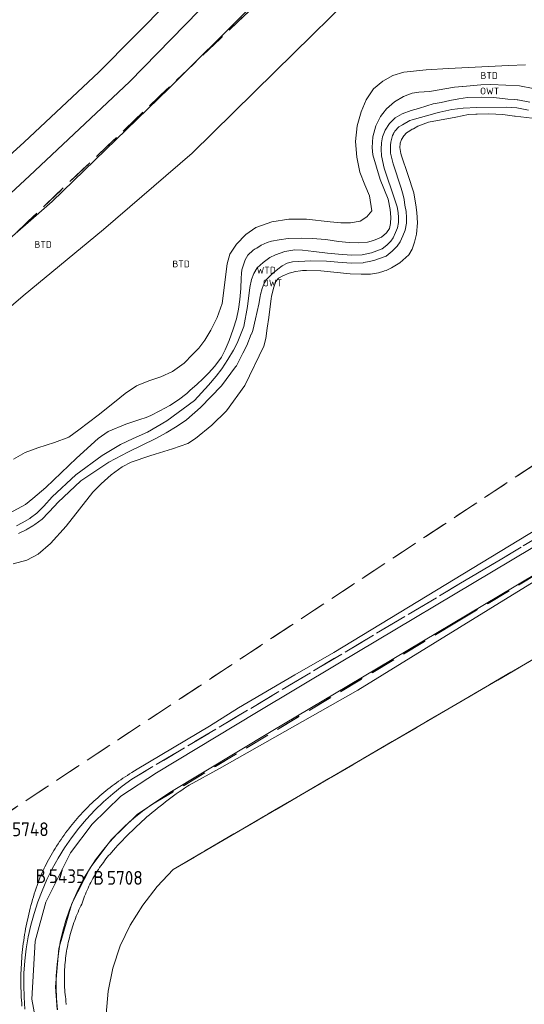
# Model space of a CAD drawing. Header units: metres. Extents: x 207644 to 210135, y 370459 to 373417.
# Tile 259 of 279: x 208594 to 208659, y 372613 to 372741. Entities that reach past the tile are written whole.
import ezdxf
from ezdxf.enums import TextEntityAlignment as Align

# ---------------------------------------------------------------- set-up
doc = ezdxf.new("R2010")
doc.units = ezdxf.units.M
doc.linetypes.add('HIDDEN2', pattern=[4.7625, 3.175, -1.5875])
for name, color, linetype in [('BTD', 7, 'Continuous'), ('KAD_perceelnummer', 212, 'Continuous'), ('KAD_sectie', 212, 'Continuous'), ('KAD_Vastgesteld_Perceel', 212, 'Continuous'), ('OWT', 7, 'Continuous'), ('WTD', 7, 'Continuous')]:
    doc.layers.add(name, color=color, linetype=linetype)
doc.layers.add('GKL', color=52, linetype='Continuous', lineweight=25)
doc.layers.add('GMV', color=7, linetype='Continuous', lineweight=25)
doc.styles.add('ISO', font='isocpeur.ttf', dxfattribs={"height": 1})
doc.styles.add('ISOCP', font='ISOCP.shx', dxfattribs={"height": 1.8})

# ---------------------------------------------------------------- blocks, each defined once
blk = doc.blocks.new('ACMAP_ANN_TEMPLATE_Vastgesteld_Perceelnummer')
at = {"layer": 'KAD_perceelnummer', "style": 'ISOCP'}
blk.add_attdef('Perceelnummer', text='', height=1.8, dxfattribs=at).set_placement((0, 0), align=Align.MIDDLE)
at = {"layer": 'KAD_sectie', "style": 'ISOCP'}
blk.add_attdef('sectie', text='', height=1.8, dxfattribs=at).set_placement((-2.7, 0), align=Align.MIDDLE_RIGHT)

msp = doc.modelspace()

# ---------------------------------------------------------------- linework, layer by layer
at = {"layer": 'GKL', "color": 253, "linetype": 'Continuous', "lineweight": 13}
for points in [[(208620.824, 372745.851), (208608.184, 372732.861)], [(208608.184, 372732.861), (208595.198, 372720.652)], [(208595.198, 372720.652), (208587.893, 372713.909)]]:
    msp.add_lwpolyline(points, dxfattribs=at)
at = {"layer": 'GMV', "color": 253, "linetype": 'Continuous', "lineweight": 13}
for points in [[(208669.244, 372813.223), (208662.328, 372802.99), (208652.517, 372789.215), (208646.97, 372781.885), (208640.86, 372774.235), (208629.548, 372760.815), (208619.632, 372749.95), (208613.355, 372743.373), (208604.201, 372734.091), (208594.469, 372725.005), (208584.21, 372715.706), (208573.741, 372706.612)], [(208675.945, 372809.27), (208666.008, 372794.664), (208655.175, 372780.021), (208645.827, 372768.085), (208633.568, 372753.583), (208623.553, 372742.21), (208613.304, 372732.048), (208598.128, 372717.289), (208590.519, 372710.645), (208589.882, 372710.102), (208586.747, 372707.386), (208582.235, 372703.459), (208572.636, 372695.265), (208569.48, 372692.548), (208567.194, 372690.584), (208554.215, 372679.63), (208540.903, 372668.078), (208528.826, 372658.093), (208521.276, 372652.109), (208516.926, 372647.866), (208508.773, 372639.076)], [(208639.119, 372746.062), (208627.068, 372734.16)], [(208646.683, 372734.423), (208643.806, 372734.1)], [(208649.598, 372734.59), (208646.683, 372734.423)], [(208657.389, 372734.984), (208649.598, 372734.59)], [(208659.596, 372735.076), (208657.389, 372734.984)], [(208627.068, 372734.16), (208616.303, 372723.586)], [(208642.377, 372733.671), (208641.076, 372732.938)], [(208643.806, 372734.1), (208642.377, 372733.671)], [(208639.868, 372731.926), (208638.912, 372730.516)], [(208641.076, 372732.938), (208639.868, 372731.926)], [(208650.391, 372732.171), (208647.151, 372731.611)], [(208651.435, 372732.262), (208650.391, 372732.171)], [(208651.482, 372732.266), (208651.435, 372732.262)], [(208653.798, 372732.469), (208651.482, 372732.266)], [(208655.089, 372732.486), (208653.798, 372732.469)], [(208657.061, 372732.433), (208655.089, 372732.486)], [(208658.825, 372732.313), (208657.061, 372732.433)], [(208660.587, 372731.993), (208658.825, 372732.313)], [(208638.912, 372730.516), (208638.247, 372728.962)], [(208643.767, 372730.962), (208642.604, 372730.256)], [(208644.901, 372731.363), (208643.767, 372730.962)], [(208645.763, 372731.494), (208644.901, 372731.363)], [(208647.151, 372731.611), (208645.763, 372731.494)], [(208649.764, 372730.443), (208648.645, 372730.174)], [(208650.965, 372730.645), (208649.764, 372730.443)], [(208652.092, 372730.798), (208650.965, 372730.645)], [(208653.857, 372730.838), (208652.092, 372730.798)], [(208655.498, 372730.835), (208653.857, 372730.838)], [(208657.3, 372730.593), (208655.498, 372730.835)], [(208658.116, 372730.54), (208657.3, 372730.593)], [(208658.544, 372730.513), (208658.116, 372730.54)], [(208658.605, 372730.509), (208658.544, 372730.513)], [(208660.176, 372730.203), (208658.605, 372730.509)], [(208641.531, 372729.337), (208641.079, 372728.74)], [(208642.604, 372730.256), (208641.531, 372729.337)], [(208644.771, 372729.118), (208643.586, 372728.688)], [(208645.721, 372729.395), (208644.771, 372729.118)], [(208646.781, 372729.727), (208645.721, 372729.395)], [(208647.614, 372729.975), (208646.781, 372729.727)], [(208648.645, 372730.174), (208647.614, 372729.975)], [(208648.472, 372728.923), (208650.037, 372729.261)], [(208650.037, 372729.261), (208651.49, 372729.42)], [(208651.49, 372729.42), (208653.287, 372729.507)], [(208653.287, 372729.507), (208657.197, 372729.555)], [(208657.197, 372729.555), (208658.472, 372729.474)], [(208658.472, 372729.474), (208660.008, 372729.174)], [(208638.247, 372728.962), (208637.754, 372727.131)], [(208640.771, 372728.332), (208640.507, 372727.811)], [(208641.079, 372728.74), (208640.771, 372728.332)], [(208642.683, 372728.168), (208641.922, 372727.428)], [(208643.586, 372728.688), (208642.683, 372728.168)], [(208643.625, 372727.276), (208644.6, 372727.84)], [(208644.6, 372727.84), (208644.893, 372727.923)], [(208644.893, 372727.923), (208647.054, 372728.532)], [(208647, 372727.606), (208650.541, 372728.238)], [(208647.054, 372728.532), (208648.121, 372728.837)], [(208648.121, 372728.837), (208648.28, 372728.882)], [(208648.28, 372728.882), (208648.472, 372728.923)], [(208650.541, 372728.238), (208652.221, 372728.597)], [(208652.221, 372728.597), (208653.136, 372728.646)], [(208653.136, 372728.646), (208653.312, 372728.656)], [(208653.312, 372728.656), (208654.748, 372728.68)], [(208654.748, 372728.68), (208655.734, 372728.638)], [(208655.734, 372728.638), (208656.659, 372728.599)], [(208656.659, 372728.599), (208658.197, 372728.403)], [(208658.197, 372728.403), (208658.273, 372728.394)], [(208658.273, 372728.394), (208660.493, 372728.123)], [(208637.754, 372727.131), (208637.546, 372725.094)], [(208640.027, 372726.643), (208639.763, 372725.708)], [(208640.169, 372727.145), (208640.027, 372726.643)], [(208640.507, 372727.811), (208640.169, 372727.145)], [(208641.391, 372726.554), (208641.046, 372725.72)], [(208641.922, 372727.428), (208641.391, 372726.554)], [(208642.64, 372726.451), (208643.164, 372726.982)], [(208643.164, 372726.982), (208643.625, 372727.276)], [(208644.599, 372726.5), (208644.906, 372726.678)], [(208644.906, 372726.678), (208645.038, 372726.754)], [(208645.038, 372726.754), (208645.628, 372727.096)], [(208645.628, 372727.096), (208647, 372727.606)], [(208639.763, 372725.708), (208639.695, 372724.323)], [(208641.046, 372725.72), (208640.906, 372724.938)], [(208642.123, 372725.015), (208642.233, 372725.532)], [(208642.233, 372725.532), (208642.346, 372725.871)], [(208642.346, 372725.871), (208642.452, 372726.103)], [(208642.452, 372726.103), (208642.5, 372726.208)], [(208642.5, 372726.208), (208642.528, 372726.257)], [(208642.528, 372726.257), (208642.64, 372726.451)], [(208643.459, 372725.231), (208643.502, 372725.355)], [(208643.502, 372725.355), (208643.793, 372725.811)], [(208643.793, 372725.811), (208644.138, 372726.216)], [(208644.138, 372726.216), (208644.599, 372726.5)], [(208637.546, 372725.094), (208637.679, 372723.064)], [(208639.695, 372724.323), (208639.788, 372723.345)], [(208640.906, 372724.938), (208640.863, 372724.078)], [(208640.863, 372724.078), (208640.889, 372723.235)], [(208642.05, 372724.063), (208642.073, 372724.619)], [(208642.062, 372723.597), (208642.05, 372724.063)], [(208642.073, 372724.619), (208642.123, 372725.015)], [(208643.27, 372724.302), (208643.323, 372724.836)], [(208643.394, 372723.522), (208643.27, 372724.302)], [(208643.323, 372724.836), (208643.33, 372724.857)], [(208643.33, 372724.857), (208643.459, 372725.231)], [(208616.303, 372723.586), (208604.779, 372713.676)], [(208637.679, 372723.064), (208638.082, 372721.108)], [(208639.788, 372723.345), (208640.721, 372720.168)], [(208640.889, 372723.235), (208641.247, 372721.608)], [(208642.399, 372722.186), (208642.062, 372723.597)], [(208643.491, 372723.234), (208643.394, 372723.522)], [(208644.307, 372720.819), (208643.491, 372723.234)], [(208641.247, 372721.608), (208642.636, 372717.502)], [(208643.453, 372719.014), (208642.399, 372722.186)], [(208638.082, 372721.108), (208638.751, 372719.455)], [(208640.721, 372720.168), (208641.753, 372717.587)], [(208645.103, 372718.413), (208644.307, 372720.819)], [(208638.751, 372719.455), (208639.346, 372718.047)], [(208643.713, 372718.122), (208643.453, 372719.014)], [(208639.346, 372718.047), (208639.627, 372716.063)], [(208641.753, 372717.587), (208642.036, 372716.272)], [(208643.842, 372717.575), (208643.713, 372718.122)], [(208645.154, 372718.115), (208645.103, 372718.413)], [(208645.372, 372716.843), (208645.154, 372718.115)], [(208642.636, 372717.502), (208642.918, 372716.59)], [(208642.918, 372716.59), (208643.053, 372715.844)], [(208643.932, 372716.837), (208643.842, 372717.575)], [(208644.088, 372715.977), (208643.932, 372716.837)], [(208645.511, 372715.885), (208645.372, 372716.843)], [(208639.001, 372715.289), (208638.117, 372714.747)], [(208639.627, 372716.063), (208639.001, 372715.289)], [(208642.036, 372716.272), (208642.124, 372715.242)], [(208642.124, 372715.242), (208642.07, 372714.422)], [(208643.053, 372715.844), (208643.102, 372715.198)], [(208643.102, 372715.198), (208643.097, 372714.578)], [(208644.144, 372715.233), (208644.088, 372715.977)], [(208644.138, 372714.492), (208644.144, 372715.224)], [(208644.144, 372715.224), (208644.144, 372715.233)], [(208645.571, 372714.512), (208645.511, 372715.885)], [(208624.577, 372713.926), (208623.279, 372712.991)], [(208626.676, 372714.647), (208624.577, 372713.926)], [(208628.878, 372714.993), (208626.676, 372714.647)], [(208631.164, 372714.99), (208628.878, 372714.993)], [(208634.255, 372714.643), (208631.164, 372714.99)], [(208635.633, 372714.519), (208634.255, 372714.643)], [(208636.869, 372714.506), (208635.633, 372714.519)], [(208638.117, 372714.747), (208636.869, 372714.506)], [(208641.954, 372713.792), (208641.567, 372713.22)], [(208642.07, 372714.422), (208641.954, 372713.792)], [(208642.983, 372713.854), (208642.733, 372713.261)], [(208643.097, 372714.578), (208642.983, 372713.854)], [(208643.992, 372713.567), (208644.138, 372714.492)], [(208645.444, 372713.058), (208645.571, 372714.512)], [(208604.779, 372713.676), (208594.381, 372705.016)], [(208623.279, 372712.991), (208622.084, 372711.76)], [(208628.783, 372712.489), (208627.593, 372712.294)], [(208630.453, 372712.547), (208628.783, 372712.489)], [(208631.912, 372712.504), (208630.453, 372712.547)], [(208633.667, 372712.357), (208631.912, 372712.504)], [(208640.908, 372712.649), (208639.872, 372712.227)], [(208641.567, 372713.22), (208640.908, 372712.649)], [(208642.406, 372712.592), (208642.106, 372712.147)], [(208642.733, 372713.261), (208642.406, 372712.592)], [(208643.311, 372712.07), (208643.682, 372712.83)], [(208643.682, 372712.83), (208643.992, 372713.567)], [(208645.196, 372711.994), (208645.444, 372713.058)], [(208622.084, 372711.76), (208621.222, 372710.448)], [(208624.7, 372711.24), (208624.509, 372711.121)], [(208625.278, 372711.6), (208624.7, 372711.24)], [(208626.067, 372711.96), (208625.278, 372711.6)], [(208626.609, 372712.121), (208626.067, 372711.96)], [(208627.593, 372712.294), (208626.609, 372712.121)], [(208635.321, 372712.105), (208633.667, 372712.357)], [(208636.695, 372711.956), (208635.321, 372712.105)], [(208637.935, 372711.927), (208636.695, 372711.956)], [(208639.069, 372712.011), (208637.935, 372711.927)], [(208639.872, 372712.227), (208639.069, 372712.011)], [(208641.601, 372711.618), (208640.979, 372711.129)], [(208642.106, 372712.147), (208641.601, 372711.618)], [(208642.304, 372710.844), (208642.921, 372711.492)], [(208642.921, 372711.492), (208643.311, 372712.07)], [(208644.871, 372711.088), (208645.196, 372711.994)], [(208621.222, 372710.448), (208620.868, 372709.198)], [(208623.531, 372710.329), (208623.207, 372709.707)], [(208624.24, 372710.953), (208623.531, 372710.329)], [(208624.509, 372711.121), (208624.24, 372710.953)], [(208626.399, 372710.029), (208625.551, 372709.383)], [(208627.119, 372710.382), (208626.399, 372710.029)], [(208628.353, 372710.775), (208627.119, 372710.382)], [(208629.664, 372710.99), (208628.353, 372710.775)], [(208630.635, 372710.97), (208629.664, 372710.99)], [(208632.113, 372710.79), (208630.635, 372710.97)], [(208633.883, 372710.567), (208632.113, 372710.79)], [(208635.322, 372710.428), (208633.883, 372710.567)], [(208637.022, 372710.311), (208635.322, 372710.428)], [(208638.394, 372710.372), (208637.022, 372710.311)], [(208639.615, 372710.622), (208638.394, 372710.372)], [(208640.979, 372711.129), (208639.615, 372710.622)], [(208639.902, 372709.618), (208641.495, 372710.209)], [(208641.495, 372710.209), (208642.304, 372710.844)], [(208643.289, 372709.305), (208644.472, 372710.37)], [(208644.472, 372710.37), (208644.871, 372711.088)], [(208620.868, 372709.198), (208620.19, 372704.033)], [(208623.207, 372709.707), (208622.781, 372708.402)], [(208624.774, 372708.669), (208624.315, 372707.94)], [(208625.551, 372709.383), (208624.774, 372708.669)], [(208627.454, 372708.495), (208628.001, 372708.915)], [(208628.001, 372708.915), (208628.669, 372709.285)], [(208628.669, 372709.285), (208629.327, 372709.457)], [(208629.327, 372709.457), (208631.712, 372709.592)], [(208631.712, 372709.592), (208633.768, 372709.531)], [(208633.768, 372709.531), (208635.236, 372709.39)], [(208635.236, 372709.39), (208637.009, 372709.267)], [(208637.009, 372709.267), (208638.523, 372709.335)], [(208638.523, 372709.335), (208638.625, 372709.356)], [(208638.625, 372709.356), (208639.307, 372709.496)], [(208639.307, 372709.496), (208639.902, 372709.618)], [(208641.493, 372708.343), (208642.211, 372708.674)], [(208642.211, 372708.674), (208643.289, 372709.305)], [(208622.724, 372707.916), (208622.656, 372707.333)], [(208622.781, 372708.402), (208622.724, 372707.916)], [(208624.315, 372707.94), (208624.022, 372707.134)], [(208626.024, 372707.197), (208626.731, 372707.926)], [(208626.731, 372707.926), (208627.454, 372708.495)], [(208627.506, 372707.323), (208628.081, 372707.641)], [(208628.081, 372707.641), (208628.897, 372707.973)], [(208628.897, 372707.973), (208629.273, 372708.066)], [(208629.273, 372708.066), (208629.714, 372708.176)], [(208629.714, 372708.176), (208630.394, 372708.288)], [(208630.394, 372708.288), (208630.621, 372708.325)], [(208630.621, 372708.325), (208631.181, 372708.311)], [(208631.181, 372708.311), (208633.04, 372708.263)], [(208633.04, 372708.263), (208636.812, 372707.895)], [(208636.812, 372707.895), (208638.272, 372707.839)], [(208638.272, 372707.839), (208639.454, 372707.859)], [(208639.454, 372707.859), (208640.501, 372708.037)], [(208640.501, 372708.037), (208641.191, 372708.25)], [(208641.191, 372708.25), (208641.276, 372708.276)], [(208641.276, 372708.276), (208641.493, 372708.343)], [(208622.656, 372707.333), (208622.629, 372705.972)], [(208623.791, 372706.106), (208623.491, 372703.624)], [(208624.022, 372707.134), (208623.791, 372706.106)], [(208625.405, 372705.997), (208625.664, 372706.658)], [(208625.664, 372706.658), (208626.024, 372707.197)], [(208626.616, 372704.979), (208626.916, 372706.168)], [(208626.916, 372706.168), (208627.178, 372706.892)], [(208627.178, 372706.892), (208627.506, 372707.323)], [(208594.381, 372705.016), (208583.97, 372696.117)], [(208622.629, 372705.972), (208622.522, 372704.535)], [(208624.951, 372703.955), (208625.144, 372704.926)], [(208625.144, 372704.926), (208625.199, 372705.204)], [(208625.199, 372705.204), (208625.405, 372705.997)], [(208626.573, 372704.623), (208626.616, 372704.979)], [(208620.19, 372704.033), (208619.557, 372702.199)], [(208622.522, 372704.535), (208622.314, 372703.298)], [(208623.491, 372703.624), (208623.043, 372701.034)], [(208624.518, 372702.036), (208624.951, 372703.955)], [(208626.265, 372702.229), (208626.457, 372703.659)], [(208626.457, 372703.659), (208626.573, 372704.623)], [(208622.314, 372703.298), (208622.06, 372702.048)], [(208626.056, 372700.846), (208626.265, 372702.229)], [(208619.557, 372702.199), (208618.745, 372700.581)], [(208622.06, 372702.048), (208621.634, 372700.715)], [(208623.043, 372701.034), (208622.607, 372699.943)], [(208624.182, 372700.544), (208624.518, 372702.036)], [(208618.745, 372700.581), (208617.936, 372699.252)], [(208621.634, 372700.715), (208621.136, 372699.207)], [(208622.607, 372699.943), (208622.151, 372698.898)], [(208623.431, 372698.556), (208623.989, 372700.033)], [(208623.989, 372700.033), (208624.002, 372700.068)], [(208624.002, 372700.068), (208624.182, 372700.544)], [(208625.878, 372699.487), (208626.056, 372700.846)], [(208617.936, 372699.252), (208617.157, 372698.213)], [(208621.136, 372699.207), (208620.61, 372698.01)], [(208622.151, 372698.898), (208621.68, 372697.954)], [(208622.913, 372697.571), (208623.431, 372698.556)], [(208623.145, 372693.358), (208625.615, 372698.47)], [(208625.615, 372698.47), (208625.878, 372699.487)], [(208616.366, 372697.384), (208615.265, 372696.278)], [(208617.157, 372698.213), (208616.366, 372697.384)], [(208620.61, 372698.01), (208620.108, 372697.078)], [(208621.68, 372697.954), (208620.926, 372696.743)], [(208622.054, 372695.94), (208622.913, 372697.571)], [(208615.265, 372696.278), (208613.755, 372695.195)], [(208619.265, 372695.905), (208618.44, 372694.973)], [(208620.108, 372697.078), (208619.265, 372695.905)], [(208620.926, 372696.743), (208620.165, 372695.553)], [(208621.959, 372695.781), (208621.998, 372695.834)], [(208621.998, 372695.834), (208622.054, 372695.94)], [(208613.755, 372695.195), (208612.223, 372694.517)], [(208618.44, 372694.973), (208617.743, 372694.28)], [(208619.434, 372694.59), (208618.432, 372693.408)], [(208620.165, 372695.553), (208619.434, 372694.59)], [(208620.12, 372693.314), (208621.959, 372695.781)], [(208609.09, 372693.319), (208607.6, 372692.343)], [(208610.679, 372693.997), (208609.09, 372693.319)], [(208612.223, 372694.517), (208610.679, 372693.997)], [(208616.904, 372693.493), (208616.064, 372692.745)], [(208618.432, 372693.408), (208616.622, 372691.409)], [(208617.743, 372694.28), (208616.904, 372693.493)], [(208617.4, 372690.514), (208620.12, 372693.314)], [(208620.787, 372690.075), (208623.145, 372693.358)], [(208607.6, 372692.343), (208606.207, 372691.226)], [(208615.6, 372692.333), (208614.52, 372691.514)], [(208615.807, 372692.517), (208615.6, 372692.333)], [(208616.064, 372692.745), (208615.807, 372692.517)], [(208606.207, 372691.226), (208604.108, 372689.526)], [(208613.392, 372690.773), (208612.123, 372690.061)], [(208616.622, 372691.409), (208613.041, 372688.773)], [(208614.52, 372691.514), (208613.392, 372690.773)], [(208604.108, 372689.526), (208601.59, 372687.597)], [(208610.963, 372689.456), (208610.345, 372689.231)], [(208612.123, 372690.061), (208610.963, 372689.456)], [(208615.56, 372688.924), (208617.4, 372690.514)], [(208618.851, 372688.231), (208620.787, 372690.075)], [(208607.683, 372688.359), (208605.396, 372687.382)], [(208609.519, 372688.931), (208607.683, 372688.359)], [(208610.345, 372689.231), (208609.519, 372688.931)], [(208613.041, 372688.773), (208610.518, 372687.298)], [(208614.346, 372688.09), (208615.56, 372688.924)], [(208616.74, 372686.486), (208618.851, 372688.231)], [(208601.59, 372687.597), (208600.278, 372686.672)], [(208605.396, 372687.382), (208604.109, 372686.483)], [(208610.518, 372687.298), (208608.654, 372686.478)], [(208611.6, 372686.503), (208612.93, 372687.222)], [(208612.93, 372687.222), (208614.346, 372688.09)], [(208598.424, 372685.947), (208596.246, 372685.259)], [(208600.278, 372686.672), (208598.424, 372685.947)], [(208604.109, 372686.483), (208601.281, 372683.908)], [(208607.017, 372685.714), (208604.615, 372684.293)], [(208608.654, 372686.478), (208607.017, 372685.714)], [(208607.953, 372684.705), (208611.6, 372686.503)], [(208613.761, 372685.16), (208615.735, 372685.845)], [(208615.735, 372685.845), (208616.74, 372686.486)], [(208594.618, 372684.651), (208593.092, 372683.792)], [(208596.246, 372685.259), (208594.618, 372684.651)], [(208605.503, 372683.4), (208607.953, 372684.705)], [(208610.802, 372684.23), (208611.508, 372684.452)], [(208611.508, 372684.452), (208613.761, 372685.16)], [(208601.281, 372683.908), (208597.29, 372680.124)], [(208604.615, 372684.293), (208601.195, 372681.775)], [(208601.864, 372680.973), (208605.503, 372683.4)], [(208607.197, 372682.788), (208608.379, 372683.384)], [(208608.379, 372683.384), (208610.802, 372684.23)], [(208680.211, 372684.07), (208657.884, 372670.688)], [(208601.195, 372681.775), (208598.141, 372678.896)], [(208604.512, 372680.601), (208605.782, 372681.774)], [(208605.782, 372681.774), (208607.197, 372682.788)], [(208598.88, 372678.161), (208601.864, 372680.973)], [(208603.749, 372679.834), (208604.512, 372680.601)], [(208597.29, 372680.124), (208595.616, 372678.676)], [(208599.937, 372675.096), (208603.407, 372679.491)], [(208603.407, 372679.491), (208603.749, 372679.834)], [(208595.616, 372678.676), (208594.662, 372677.892)], [(208598.141, 372678.896), (208597.027, 372677.703)], [(208598.424, 372677.673), (208598.88, 372678.161)], [(208594.662, 372677.892), (208592.583, 372676.788)], [(208596.148, 372676.762), (208595.317, 372676.158)], [(208597.027, 372677.703), (208596.148, 372676.762)], [(208596.841, 372675.977), (208598.424, 372677.673)], [(208666.028, 372677.671), (208634.714, 372658.66)], [(208594.238, 372675.524), (208593.5, 372675.147)], [(208595.217, 372676.099), (208594.238, 372675.524)], [(208595.317, 372676.158), (208595.217, 372676.099)], [(208595.888, 372675.286), (208596.841, 372675.977)], [(208691.646, 372675.897), (208613.856, 372630.462)], [(208657.906, 372666.148), (208674.753, 372676.496)], [(208593.763, 372674.11), (208594.74, 372674.61)], [(208594.74, 372674.61), (208594.889, 372674.698)], [(208594.889, 372674.698), (208595.604, 372675.119)], [(208595.604, 372675.119), (208595.888, 372675.286)], [(208597.897, 372672.848), (208599.937, 372675.096)], [(208658.34, 372667.333), (208670.597, 372674.645)], [(208596.328, 372671.465), (208597.897, 372672.848)], [(208593.068, 372670.182), (208594.847, 372670.658)], [(208594.847, 372670.658), (208596.328, 372671.465)], [(208657.884, 372670.688), (208635.252, 372657.201)], [(208648.171, 372661.262), (208658.34, 372667.333)], [(208637.833, 372653.752), (208657.906, 372666.148)], [(208636.631, 372654.391), (208648.171, 372661.262)], [(208634.714, 372658.66), (208629.665, 372655.774)], [(208635.252, 372657.201), (208624.656, 372650.841)], [(208629.665, 372655.774), (208622.339, 372651.451)], [(208619.859, 372643.585), (208637.833, 372653.752)], [(208626.585, 372648.369), (208636.631, 372654.391)], [(208622.339, 372651.451), (208618.558, 372649.088)], [(208624.656, 372650.841), (208611.657, 372643.016)], [(208618.558, 372649.088), (208609.187, 372643.471)], [(208613.421, 372640.448), (208626.585, 372648.369)], [(208609.187, 372643.471), (208608.487, 372643.051)], [(208615.932, 372641.418), (208619.859, 372643.585)], [(208607.036, 372642.118), (208606.752, 372641.922)], [(208607.322, 372642.311), (208607.036, 372642.118)], [(208611.657, 372643.016), (208607.054, 372639.962)], [(208607.61, 372642.501), (208607.322, 372642.311)], [(208607.9, 372642.688), (208607.61, 372642.501)], [(208608.192, 372642.871), (208607.9, 372642.688)], [(208608.487, 372643.051), (208608.192, 372642.871)], [(208605.37, 372640.891), (208605.1, 372640.675)], [(208605.641, 372641.103), (208605.37, 372640.891)], [(208605.915, 372641.313), (208605.641, 372641.103)], [(208606.192, 372641.519), (208605.915, 372641.313)], [(208606.471, 372641.722), (208606.192, 372641.519)], [(208606.752, 372641.922), (208606.471, 372641.722)], [(208614.605, 372640.526), (208614.967, 372640.776)], [(208614.967, 372640.776), (208615.332, 372641.022)], [(208615.332, 372641.022), (208615.699, 372641.266)], [(208615.699, 372641.266), (208615.932, 372641.418)], [(208607.054, 372639.962), (208603.313, 372636.342)], [(208603.793, 372639.55), (208603.539, 372639.316)], [(208604.049, 372639.781), (208603.793, 372639.55)], [(208604.308, 372640.009), (208604.049, 372639.781)], [(208604.569, 372640.234), (208604.308, 372640.009)], [(208604.834, 372640.456), (208604.569, 372640.234)], [(208605.1, 372640.675), (208604.834, 372640.456)], [(208609.162, 372637.59), (208613.421, 372640.448)], [(208613.178, 372639.493), (208613.532, 372639.756)], [(208613.532, 372639.756), (208613.887, 372640.016)], [(208613.887, 372640.016), (208614.245, 372640.272)], [(208614.245, 372640.272), (208614.605, 372640.526)], [(208602.552, 372638.352), (208602.313, 372638.104)], [(208602.795, 372638.597), (208602.552, 372638.352)], [(208603.04, 372638.84), (208602.795, 372638.597)], [(208603.288, 372639.08), (208603.04, 372638.84)], [(208603.539, 372639.316), (208603.288, 372639.08)], [(208611.449, 372638.131), (208611.79, 372638.41)], [(208611.79, 372638.41), (208612.134, 372638.685)], [(208612.134, 372638.685), (208612.479, 372638.958)], [(208612.479, 372638.958), (208612.828, 372639.227)], [(208612.828, 372639.227), (208613.178, 372639.493)], [(208601.383, 372637.084), (208601.159, 372636.822)], [(208601.611, 372637.343), (208601.383, 372637.084)], [(208601.842, 372637.599), (208601.611, 372637.343)], [(208602.076, 372637.853), (208601.842, 372637.599)], [(208602.313, 372638.104), (208602.076, 372637.853)], [(208605.804, 372634.322), (208609.162, 372637.59)], [(208609.784, 372636.691), (208610.112, 372636.985)], [(208610.112, 372636.985), (208610.442, 372637.276)], [(208610.442, 372637.276), (208610.776, 372637.564)], [(208610.776, 372637.564), (208611.111, 372637.849)], [(208611.111, 372637.849), (208611.449, 372638.131)], [(208600.29, 372635.75), (208600.081, 372635.475)], [(208600.502, 372636.021), (208600.29, 372635.75)], [(208600.718, 372636.291), (208600.502, 372636.021)], [(208603.313, 372636.342), (208600.519, 372632.633)], [(208600.937, 372636.558), (208600.718, 372636.291)], [(208601.159, 372636.822), (208600.937, 372636.558)], [(208608.5, 372635.486), (208608.817, 372635.792)], [(208608.817, 372635.792), (208609.137, 372636.095)], [(208609.137, 372636.095), (208609.459, 372636.394)], [(208609.459, 372636.394), (208609.784, 372636.691)], [(208599.472, 372634.638), (208599.276, 372634.355)], [(208599.672, 372634.92), (208599.472, 372634.638)], [(208599.875, 372635.199), (208599.672, 372634.92)], [(208600.081, 372635.475), (208599.875, 372635.199)], [(208607.261, 372634.235), (208607.566, 372634.552)], [(208607.566, 372634.552), (208607.875, 372634.866)], [(208607.875, 372634.866), (208608.186, 372635.178)], [(208608.186, 372635.178), (208608.5, 372635.486)], [(208598.524, 372633.198), (208598.344, 372632.903)], [(208598.707, 372633.49), (208598.524, 372633.198)], [(208598.893, 372633.78), (208598.707, 372633.49)], [(208599.083, 372634.069), (208598.893, 372633.78)], [(208599.276, 372634.355), (208599.083, 372634.069)], [(208603.053, 372630.646), (208605.804, 372634.322)], [(208605.825, 372632.671), (208606.361, 372633.268)], [(208606.361, 372633.268), (208606.658, 372633.593)], [(208606.658, 372633.593), (208606.958, 372633.915)], [(208606.958, 372633.915), (208607.261, 372634.235)], [(208600.519, 372632.633), (208597.286, 372626.185)], [(208597.826, 372632.007), (208597.66, 372631.705)], [(208597.995, 372632.308), (208597.826, 372632.007)], [(208598.168, 372632.606), (208597.995, 372632.308)], [(208598.344, 372632.903), (208598.168, 372632.606)], [(208605.113, 372631.814), (208605.286, 372632.032)], [(208605.286, 372632.032), (208605.463, 372632.247)], [(208605.463, 372632.247), (208605.643, 372632.46)], [(208605.643, 372632.46), (208605.825, 372632.671)], [(208597.106, 372630.626), (208597.032, 372630.476)], [(208597.184, 372630.786), (208597.106, 372630.626)], [(208597.339, 372631.094), (208597.184, 372630.786)], [(208597.498, 372631.4), (208597.339, 372631.094)], [(208597.66, 372631.705), (208597.498, 372631.4)], [(208600.691, 372626.041), (208603.053, 372630.646)], [(208604.139, 372630.455), (208604.293, 372630.688)], [(208604.293, 372630.688), (208604.451, 372630.917)], [(208604.451, 372630.917), (208604.611, 372631.145)], [(208604.611, 372631.145), (208604.775, 372631.37)], [(208604.775, 372631.37), (208604.942, 372631.593)], [(208604.942, 372631.593), (208605.113, 372631.814)], [(208596.572, 372629.474), (208596.435, 372629.11)], [(208596.74, 372629.851), (208596.572, 372629.474)], [(208596.885, 372630.164), (208596.74, 372629.851)], [(208597.032, 372630.476), (208596.885, 372630.164)], [(208603.286, 372629.018), (208603.419, 372629.263)], [(208603.419, 372629.263), (208603.556, 372629.505)], [(208603.556, 372629.505), (208603.697, 372629.746)], [(208603.697, 372629.746), (208603.841, 372629.985)], [(208603.841, 372629.985), (208603.988, 372630.221)], [(208603.988, 372630.221), (208604.139, 372630.455)], [(208613.856, 372630.462), (208611.772, 372628.232)], [(208596.045, 372628.011), (208595.922, 372627.642)], [(208596.171, 372628.379), (208596.045, 372628.011)], [(208596.301, 372628.745), (208596.171, 372628.379)], [(208596.435, 372629.11), (208596.301, 372628.745)], [(208602.671, 372627.768), (208602.787, 372628.022)], [(208602.787, 372628.022), (208602.906, 372628.273)], [(208602.906, 372628.273), (208603.029, 372628.524)], [(208603.029, 372628.524), (208603.156, 372628.772)], [(208603.156, 372628.772), (208603.286, 372629.018)], [(208611.772, 372628.232), (208609.912, 372625.791)], [(208595.689, 372626.9), (208595.578, 372626.527)], [(208595.804, 372627.271), (208595.689, 372626.9)], [(208595.922, 372627.642), (208595.804, 372627.271)], [(208602.148, 372626.477), (208602.245, 372626.738)], [(208602.245, 372626.738), (208602.346, 372626.998)], [(208602.346, 372626.998), (208602.451, 372627.256)], [(208602.451, 372627.256), (208602.559, 372627.513)], [(208602.559, 372627.513), (208602.671, 372627.768)], [(208595.367, 372625.779), (208595.268, 372625.403)], [(208595.47, 372626.153), (208595.367, 372625.779)], [(208595.578, 372626.527), (208595.47, 372626.153)], [(208597.286, 372626.185), (208595.925, 372621.143)], [(208598.993, 372620.157), (208600.691, 372626.041)], [(208601.608, 372625.189), (208601.73, 372625.459)], [(208601.73, 372625.459), (208601.856, 372625.727)], [(208601.856, 372625.727), (208601.965, 372625.951)], [(208601.965, 372625.951), (208602.055, 372626.215)], [(208602.055, 372626.215), (208602.148, 372626.477)], [(208609.912, 372625.791), (208608.259, 372623.206)], [(208594.992, 372624.269), (208594.828, 372623.509)], [(208595.08, 372624.648), (208594.992, 372624.269)], [(208595.172, 372625.026), (208595.08, 372624.648)], [(208595.268, 372625.403), (208595.172, 372625.026)], [(208601.157, 372624.094), (208601.264, 372624.37)], [(208601.264, 372624.37), (208601.375, 372624.645)], [(208601.375, 372624.645), (208601.49, 372624.918)], [(208601.49, 372624.918), (208601.608, 372625.189)], [(208594.752, 372623.127), (208594.68, 372622.745)], [(208594.828, 372623.509), (208594.752, 372623.127)], [(208600.676, 372622.695), (208600.765, 372622.977)], [(208600.765, 372622.977), (208600.857, 372623.258)], [(208600.857, 372623.258), (208600.953, 372623.538)], [(208600.953, 372623.538), (208601.053, 372623.817)], [(208601.053, 372623.817), (208601.157, 372624.094)], [(208608.259, 372623.206), (208606.952, 372620.507)], [(208594.487, 372621.595), (208594.431, 372621.21)], [(208594.548, 372621.979), (208594.487, 372621.595)], [(208594.612, 372622.362), (208594.548, 372621.979)], [(208594.68, 372622.745), (208594.612, 372622.362)], [(208600.361, 372621.553), (208600.434, 372621.84)], [(208600.434, 372621.84), (208600.511, 372622.126)], [(208600.511, 372622.126), (208600.591, 372622.411)], [(208600.591, 372622.411), (208600.676, 372622.695)], [(208594.33, 372620.439), (208594.285, 372620.053)], [(208594.378, 372620.825), (208594.33, 372620.439)], [(208594.431, 372621.21), (208594.378, 372620.825)], [(208595.925, 372621.143), (208595.478, 372613.574)], [(208600.053, 372620.105), (208600.107, 372620.397)], [(208600.107, 372620.397), (208600.165, 372620.687)], [(208600.165, 372620.687), (208600.226, 372620.977)], [(208600.226, 372620.977), (208600.291, 372621.265)], [(208600.291, 372621.265), (208600.361, 372621.553)], [(208606.952, 372620.507), (208606.009, 372617.606)], [(208594.208, 372619.279), (208594.176, 372618.891)], [(208594.245, 372619.666), (208594.208, 372619.279)], [(208594.285, 372620.053), (208594.245, 372619.666)], [(208598.544, 372615.189), (208598.993, 372620.157)], [(208599.879, 372618.934), (208599.916, 372619.228)], [(208599.916, 372619.228), (208599.958, 372619.521)], [(208599.958, 372619.521), (208600.004, 372619.814)], [(208600.004, 372619.814), (208600.053, 372620.105)], [(208594.123, 372618.115), (208594.102, 372617.727)], [(208594.147, 372618.503), (208594.123, 372618.115)], [(208594.176, 372618.891), (208594.147, 372618.503)], [(208599.749, 372617.46), (208599.767, 372617.755)], [(208599.767, 372617.755), (208599.789, 372618.051)], [(208599.789, 372618.051), (208599.815, 372618.346)], [(208599.815, 372618.346), (208599.845, 372618.64)], [(208599.845, 372618.64), (208599.879, 372618.934)], [(208594.064, 372616.561), (208594.06, 372616.172)], [(208594.073, 372616.95), (208594.064, 372616.561)], [(208594.085, 372617.339), (208594.073, 372616.95)], [(208594.102, 372617.727), (208594.085, 372617.339)], [(208599.718, 372616.276), (208599.72, 372616.572)], [(208599.72, 372616.572), (208599.726, 372616.868)], [(208599.726, 372616.868), (208599.735, 372617.164)], [(208599.735, 372617.164), (208599.749, 372617.46)], [(208606.009, 372617.606), (208605.418, 372614.635)], [(208594.06, 372616.172), (208594.059, 372615.783)], [(208594.059, 372615.783), (208594.062, 372615.395)], [(208594.062, 372615.395), (208594.07, 372615.006)], [(208598.768, 372612.236), (208598.544, 372615.189)], [(208599.72, 372615.98), (208599.718, 372616.276)], [(208599.726, 372615.684), (208599.72, 372615.98)], [(208599.736, 372615.388), (208599.726, 372615.684)], [(208599.75, 372615.093), (208599.736, 372615.388)], [(208594.07, 372615.006), (208594.081, 372614.617)], [(208594.081, 372614.617), (208594.096, 372614.229)], [(208594.096, 372614.229), (208594.116, 372613.84)], [(208599.768, 372614.797), (208599.75, 372615.093)], [(208599.79, 372614.502), (208599.768, 372614.797)], [(208599.817, 372614.207), (208599.79, 372614.502)], [(208599.847, 372613.912), (208599.817, 372614.207)], [(208599.881, 372613.618), (208599.847, 372613.912)], [(208605.418, 372614.635), (208605.147, 372611.634)], [(208594.116, 372613.84), (208594.139, 372613.452)], [(208594.139, 372613.452), (208594.167, 372613.064)], [(208594.167, 372613.064), (208594.198, 372612.677)], [(208595.478, 372613.574), (208596.875, 372606.096)], [(208599.919, 372613.325), (208599.881, 372613.618)], [(208599.936, 372612.878), (208599.919, 372613.325)]]:
    msp.add_lwpolyline(points, dxfattribs=at)
at = {"layer": 'KAD_Vastgesteld_Perceel', "color": 253, "linetype": 'HIDDEN2', "lineweight": 13}
for points in [[(208469.681, 372598.818), (208489.914, 372620.409), (208519.323, 372649.841), (208561.217, 372685.077), (208590.087, 372710.028), (208623.711, 372742.047), (208623.711, 372742.047), (208628.02, 372746.749), (208632.27, 372751.504), (208636.461, 372756.313), (208640.591, 372761.173), (208644.66, 372766.084), (208648.667, 372771.045), (208652.613, 372776.057), (208656.495, 372781.117), (208660.314, 372786.225)], [(208660.314, 372786.225), (208656.495, 372781.117), (208652.613, 372776.057), (208648.667, 372771.045), (208644.66, 372766.084), (208640.591, 372761.173), (208636.461, 372756.313), (208632.27, 372751.504), (208628.02, 372746.749), (208623.711, 372742.047), (208590.087, 372710.028), (208561.217, 372685.077), (208519.323, 372649.841), (208489.914, 372620.409), (208469.681, 372598.818)], [(208688.723, 372701.579), (208575.145, 372626.451), (208568.195, 372638.469), (208468.885, 372566.033)], [(208621.419, 372546.429), (208575.145, 372626.451), (208688.723, 372701.579)], [(208594.591, 372612.275), (208594.473, 372613.844), (208594.431, 372615.417), (208594.466, 372616.99), (208594.577, 372618.559), (208594.764, 372620.121), (208595.027, 372621.673), (208595.365, 372623.209), (208595.777, 372624.728), (208596.262, 372626.225), (208596.819, 372627.696), (208597.447, 372629.139), (208598.144, 372630.549), (208598.909, 372631.924), (208599.74, 372633.26), (208600.634, 372634.555), (208601.591, 372635.804), (208602.606, 372637.006), (208603.679, 372638.156), (208604.807, 372639.254), (208605.986, 372640.295), (208607.215, 372641.278), (208608.49, 372642.2), (208651.179, 372667.662), (208656.317, 372670.726), (208702.934, 372698.531)], [(208702.934, 372698.531), (208656.317, 372670.726), (208651.179, 372667.662), (208608.49, 372642.2), (208607.215, 372641.278), (208605.986, 372640.295), (208604.807, 372639.254), (208603.679, 372638.156), (208602.606, 372637.006), (208601.591, 372635.804), (208600.634, 372634.555), (208599.74, 372633.26), (208598.909, 372631.924), (208598.144, 372630.549), (208597.447, 372629.139), (208596.819, 372627.696), (208596.262, 372626.225), (208595.777, 372624.728), (208595.365, 372623.209), (208595.027, 372621.673), (208594.764, 372620.121), (208594.577, 372618.559), (208594.466, 372616.99), (208594.431, 372615.417), (208594.473, 372613.844), (208594.591, 372612.275)], [(208673.675, 372676.398), (208650.656, 372662.604), (208611.061, 372638.879), (208609.868, 372638.023), (208608.721, 372637.107), (208607.622, 372636.133), (208606.576, 372635.103), (208605.584, 372634.02), (208604.65, 372632.888), (208603.776, 372631.708), (208602.964, 372630.485), (208602.217, 372629.221), (208601.536, 372627.92), (208600.923, 372626.586), (208600.38, 372625.222), (208599.909, 372623.832), (208599.51, 372622.418), (208599.185, 372620.987), (208598.935, 372619.54), (208598.76, 372618.082), (208598.66, 372616.617), (208598.637, 372615.149), (208598.69, 372613.682), (208598.819, 372612.22)], [(208598.819, 372612.22), (208598.69, 372613.682), (208598.637, 372615.149), (208598.66, 372616.617), (208598.76, 372618.082), (208598.935, 372619.54), (208599.185, 372620.987), (208599.51, 372622.418), (208599.909, 372623.832), (208600.38, 372625.222), (208600.923, 372626.586), (208601.536, 372627.92), (208602.217, 372629.221), (208602.964, 372630.485), (208603.776, 372631.708), (208604.65, 372632.888), (208605.584, 372634.02), (208606.576, 372635.103), (208607.622, 372636.133), (208608.721, 372637.107), (208609.868, 372638.023), (208611.061, 372638.879), (208650.656, 372662.604), (208673.675, 372676.398)], [(208663.893, 372563.766), (208631.528, 372548.677), (208625.782, 372561.041), (208625.782, 372561.041), (208634.083, 372565.515), (208624.123, 372583.967), (208622.943, 372583.332), (208616.929, 372580.097), (208606.457, 372602.637), (208605.803, 372605.62), (208605.343, 372608.579), (208605.147, 372611.634), (208605.418, 372614.635), (208606.009, 372617.606), (208606.952, 372620.507), (208608.259, 372623.206), (208609.912, 372625.791), (208611.772, 372628.232), (208613.856, 372630.462), (208691.646, 372675.897)], [(208691.646, 372675.897), (208613.856, 372630.462), (208611.772, 372628.232), (208609.912, 372625.791), (208608.259, 372623.206), (208606.952, 372620.507), (208606.009, 372617.606), (208605.418, 372614.635), (208605.147, 372611.634)]]:
    msp.add_lwpolyline(points, dxfattribs=at)

# ---------------------------------------------------------------- block references
ref = msp.add_blockref('ACMAP_ANN_TEMPLATE_Vastgesteld_Perceelnummer', (208595.297, 372635.68), dxfattribs=at)
ref.add_attrib('Perceelnummer', '5748', dxfattribs={"layer": 'KAD_perceelnummer', "lineweight": 13, "height": 1.8, "style": 'ISOCP'}).set_placement((208595.297, 372635.68), align=Align.MIDDLE)
ref.add_attrib('sectie', 'B', dxfattribs={"layer": 'KAD_sectie', "lineweight": 13, "height": 1.8, "style": 'ISOCP'}).set_placement((208592.597, 372635.68), align=Align.MIDDLE_RIGHT)
ref = msp.add_blockref('ACMAP_ANN_TEMPLATE_Vastgesteld_Perceelnummer', (208600.049, 372629.584), dxfattribs=at)
ref.add_attrib('Perceelnummer', '5435', dxfattribs={"layer": 'KAD_perceelnummer', "lineweight": 13, "height": 1.8, "style": 'ISOCP'}).set_placement((208600.049, 372629.584), align=Align.MIDDLE)
ref.add_attrib('sectie', 'B', dxfattribs={"layer": 'KAD_sectie', "lineweight": 13, "height": 1.8, "style": 'ISOCP'}).set_placement((208597.349, 372629.584), align=Align.MIDDLE_RIGHT)
ref = msp.add_blockref('ACMAP_ANN_TEMPLATE_Vastgesteld_Perceelnummer', (208607.566, 372629.364), dxfattribs=at)
ref.add_attrib('Perceelnummer', '5708', dxfattribs={"layer": 'KAD_perceelnummer', "lineweight": 13, "height": 1.8, "style": 'ISOCP'}).set_placement((208607.566, 372629.364), align=Align.MIDDLE)
ref.add_attrib('sectie', 'B', dxfattribs={"layer": 'KAD_sectie', "lineweight": 13, "height": 1.8, "style": 'ISOCP'}).set_placement((208604.866, 372629.364), align=Align.MIDDLE_RIGHT)

# ---------------------------------------------------------------- texts
at = {"layer": 'BTD', "color": 253, "linetype": 'Continuous', "lineweight": 13, "style": 'ISO'}
for p in [(208654.89, 372733.671), (208596.949, 372711.708), (208614.869, 372709.174)]:
    msp.add_text('BTD', height=0.9, dxfattribs=at).set_placement(p, align=Align.MIDDLE_CENTER)
at = {"layer": 'OWT', "color": 253, "linetype": 'Continuous', "lineweight": 13, "style": 'ISO'}
for p in [(208654.95, 372731.66), (208626.742, 372706.707)]:
    msp.add_text('OWT', height=0.9, dxfattribs=at).set_placement(p, align=Align.MIDDLE_CENTER)
at = {"layer": 'WTD', "color": 253, "linetype": 'Continuous', "lineweight": 13, "style": 'ISO'}
msp.add_text('WTD', height=0.9, dxfattribs=at).set_placement((208625.921, 372708.354), align=Align.MIDDLE_CENTER)

doc.saveas('drawing.dxf')
